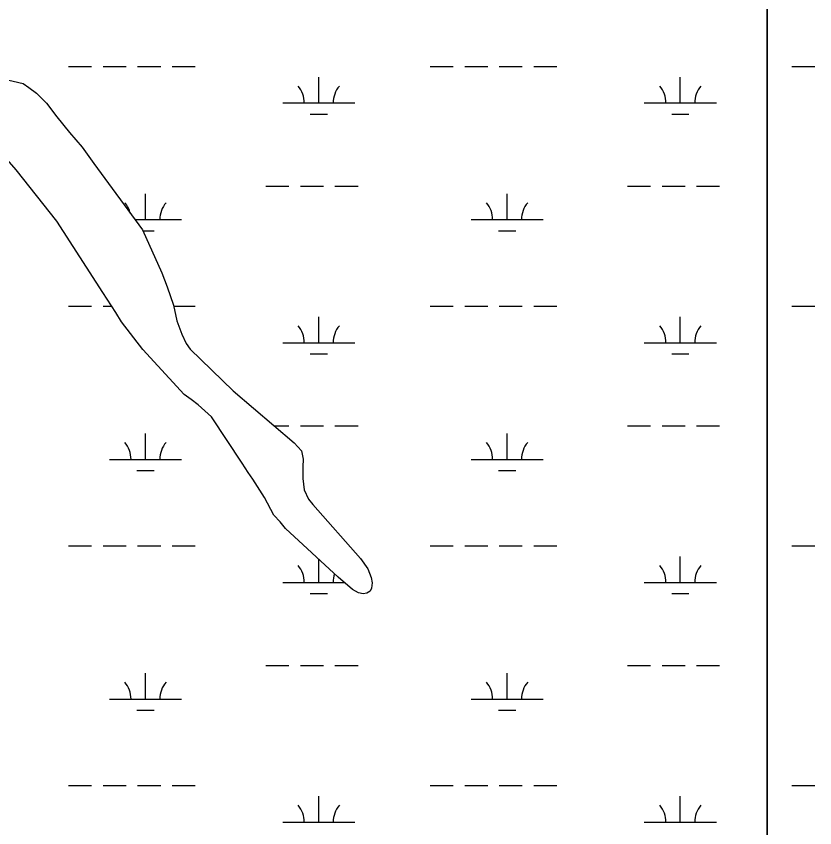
# Model space of a CAD drawing. Extents: x 3161564 to 3199464, y 849354 to 874788.
# Drawn here: x 3182999 to 3184107, y 859322 to 860448 of the extents above; entities that cross this region are included whole.
import ezdxf

# ---------------------------------------------------------------- set-up
doc = ezdxf.new("R2010")
doc.units = 0
for name, color, linetype in [('V-SITE-VEGE', 7, 'Continuous'), ('V-TOPO-SHOR', 7, 'Continuous'), ('V-WETL-SWMP', 7, 'Continuous')]:
    doc.layers.add(name, color=color, linetype=linetype)

msp = doc.modelspace()

# ---------------------------------------------------------------- linework, layer by layer
at = {"layer": 'V-SITE-VEGE'}
for p, q in [((3182960.8, 860366.3), (3183008.8, 860354.9)), ((3183008.8, 860354.9), (3183016.8, 860349.6)), ((3183016.8, 860349.6), (3183027.1, 860341.5)), ((3183027.1, 860341.5), (3183040.9, 860327.9)), ((3183040.9, 860327.9), (3183055.5, 860308.9)), ((3183055.5, 860308.9), (3183072.9, 860287.2)), ((3183072.9, 860287.2), (3183090.6, 860266.5)), ((3183090.6, 860266.5), (3183106.6, 860244.2)), ((3183106.6, 860244.2), (3183174.4, 860151.8)), ((3183055.6, 860164.2), (3182999.1, 860235.2)), ((3183119.5, 860064.8), (3183055.6, 860164.2)), ((3183174.4, 860151.8), (3183201.4, 860092.1)), ((3183201.4, 860092.1), (3183208.6, 860072.9)), ((3183137.5, 860037.3), (3183119.5, 860064.8)), ((3183208.6, 860072.9), (3183217.2, 860047.5)), ((3183217.2, 860047.5), (3183222.2, 860025.5)), ((3183145.3, 860024.3), (3183137.5, 860037.3)), ((3183174.9, 859986.1), (3183145.3, 860024.3)), ((3183222.2, 860025.5), (3183228.8, 860007.2)), ((3183228.8, 860007.2), (3183234.8, 859994.4)), ((3183232.4, 859923.3), (3183174.9, 859986.1)), ((3183234.8, 859994.4), (3183240.6, 859986.5)), ((3183240.6, 859986.5), (3183300.4, 859928.6)), ((3183300.4, 859928.6), (3183384.8, 859856.3)), ((3183241.7, 859916.7), (3183232.4, 859923.3)), ((3183251.5, 859908.9), (3183241.7, 859916.7)), ((3183269.9, 859892.5), (3183251.5, 859908.9)), ((3183312.6, 859828.1), (3183269.9, 859892.5)), ((3183384.8, 859856.3), (3183394.8, 859845.3)), ((3183394.8, 859845.3), (3183397.3, 859833.9)), ((3183320.8, 859815.3), (3183312.6, 859828.1)), ((3183397.3, 859833.9), (3183396.9, 859823.2)), ((3183327.5, 859805.9), (3183320.8, 859815.3)), ((3183396.9, 859823.2), (3183396.9, 859806.7)), ((3183343.7, 859780.4), (3183327.5, 859805.9)), ((3183396.9, 859806.7), (3183398.5, 859791.2)), ((3183398.5, 859791.2), (3183404.7, 859778)), ((3183356.8, 859756.2), (3183343.7, 859780.4)), ((3183404.7, 859778), (3183410.6, 859770.6)), ((3183410.6, 859770.6), (3183477.1, 859696)), ((3183365.6, 859746.6), (3183356.8, 859756.2)), ((3183373, 859737.6), (3183365.6, 859746.6)), ((3183445.9, 859669.9), (3183373, 859737.6)), ((3183477.1, 859696), (3183487.1, 859681.5)), ((3183487.1, 859681.5), (3183491.9, 859669.7)), ((3183465.6, 859653), (3183445.9, 859669.9)), ((3183491.9, 859669.7), (3183492.9, 859662.3)), ((3183492.9, 859662.3), (3183492.4, 859654.8)), ((3183474.1, 859648.4), (3183465.6, 859653)), ((3183480.8, 859646.9), (3183474.1, 859648.4)), ((3183485.6, 859647.6), (3183480.8, 859646.9)), ((3183490.2, 859650.7), (3183485.6, 859647.6)), ((3183492.4, 859654.8), (3183490.2, 859650.7))]:
    msp.add_line(p, q, dxfattribs=at)
at = {"layer": 'V-TOPO-SHOR'}
msp.add_lwpolyline([(3182960.8, 860366.3), (3183008.8, 860354.9), (3183016.8, 860349.6), (3183027.1, 860341.5), (3183040.9, 860327.9), (3183055.5, 860308.9), (3183072.9, 860287.2), (3183090.6, 860266.5), (3183106.6, 860244.2), (3183174.4, 860151.8), (3183201.4, 860092.1), (3183208.6, 860072.9), (3183217.2, 860047.5), (3183222.2, 860025.5), (3183228.8, 860007.2), (3183234.8, 859994.4), (3183240.6, 859986.5), (3183300.4, 859928.6), (3183384.8, 859856.3), (3183394.8, 859845.3), (3183397.3, 859833.9), (3183396.9, 859823.2), (3183396.9, 859806.7), (3183398.5, 859791.2), (3183404.7, 859778), (3183410.6, 859770.6), (3183477.1, 859696), (3183487.1, 859681.5), (3183491.9, 859669.7), (3183492.9, 859662.3), (3183492.4, 859654.8), (3183490.2, 859650.7), (3183485.6, 859647.6), (3183480.8, 859646.9), (3183474.1, 859648.4), (3183465.6, 859653), (3183445.9, 859669.9), (3183373, 859737.6), (3183365.6, 859746.6), (3183356.8, 859756.2), (3183343.7, 859780.4), (3183327.5, 859805.9), (3183320.8, 859815.3), (3183312.6, 859828.1), (3183269.9, 859892.5), (3183251.5, 859908.9), (3183241.7, 859916.7), (3183232.4, 859923.3), (3183174.9, 859986.1), (3183145.3, 860024.3), (3183137.5, 860037.3), (3183119.5, 860064.8), (3183055.6, 860164.2), (3182999.1, 860235.2), (3182983.2, 860253.1)], dxfattribs=at)
at = {"layer": 'V-WETL-SWMP'}
for p, q in [((3184041.2, 863010.2), (3184041.2, 858373.5)), ((3184041.2, 858373.5), (3184041.2, 863010.2)), ((3183071.6, 860378.7), (3183103.6, 860378.7)), ((3183119.6, 860378.7), (3183151.6, 860378.7)), ((3183167.6, 860378.7), (3183199.6, 860378.7)), ((3183215.6, 860378.7), (3183247.6, 860378.7)), ((3183573.5, 860378.7), (3183605.5, 860378.7)), ((3183621.5, 860378.7), (3183653.5, 860378.7)), ((3183669.5, 860378.7), (3183701.5, 860378.7)), ((3183717.5, 860378.7), (3183749.5, 860378.7)), ((3184075.4, 860378.7), (3184107.4, 860378.7)), ((3182960.8, 860366.3), (3183008.8, 860354.9)), ((3183418.9, 860328), (3183418.9, 860364)), ((3183920.8, 860328), (3183920.8, 860364)), ((3183008.8, 860354.9), (3183016.8, 860349.6)), ((3183016.8, 860349.6), (3183027.1, 860341.5)), ((3183027.1, 860341.5), (3183040.9, 860327.9)), ((3183040.9, 860327.9), (3183055.5, 860308.9)), ((3183368.9, 860328), (3183468.9, 860328)), ((3183870.8, 860328), (3183970.8, 860328)), ((3183406.9, 860312.5), (3183430.9, 860312.5)), ((3183908.8, 860312.5), (3183932.8, 860312.5)), ((3183055.5, 860308.9), (3183072.9, 860287.2)), ((3183072.9, 860287.2), (3183090.6, 860266.5)), ((3183090.6, 860266.5), (3183106.6, 860244.2)), ((3183106.6, 860244.2), (3183174.4, 860151.8)), ((3183055.6, 860164.2), (3182999.1, 860235.2)), ((3183345.5, 860212.5), (3183377.5, 860212.5)), ((3183393.5, 860212.5), (3183425.5, 860212.5)), ((3183441.5, 860212.5), (3183473.5, 860212.5)), ((3183847.4, 860212.5), (3183879.4, 860212.5)), ((3183895.4, 860212.5), (3183927.4, 860212.5)), ((3183943.4, 860212.5), (3183975.4, 860212.5)), ((3183178.4, 860166.1), (3183178.4, 860202.1)), ((3183680.4, 860166.1), (3183680.4, 860202.1)), ((3183119.5, 860064.8), (3183055.6, 860164.2)), ((3183164, 860166.1), (3183228.4, 860166.1)), ((3183630.4, 860166.1), (3183730.4, 860166.1)), ((3183174.4, 860151.8), (3183201.4, 860092.1)), ((3183175, 860150.7), (3183190.4, 860150.7)), ((3183668.4, 860150.7), (3183692.4, 860150.7)), ((3183201.4, 860092.1), (3183208.6, 860072.9)), ((3183137.5, 860037.3), (3183119.5, 860064.8)), ((3183208.6, 860072.9), (3183217.2, 860047.5)), ((3183071.6, 860046), (3183103.6, 860046)), ((3183119.6, 860046), (3183131.8, 860046)), ((3183217.2, 860047.5), (3183222.2, 860025.5)), ((3183217.5, 860046), (3183247.6, 860046)), ((3183573.5, 860046), (3183605.5, 860046)), ((3183621.5, 860046), (3183653.5, 860046)), ((3183669.5, 860046), (3183701.5, 860046)), ((3183717.5, 860046), (3183749.5, 860046)), ((3184075.4, 860046), (3184107.4, 860046)), ((3183145.3, 860024.3), (3183137.5, 860037.3)), ((3183418.9, 859995.3), (3183418.9, 860031.3)), ((3183920.8, 859995.3), (3183920.8, 860031.3)), ((3183174.9, 859986.1), (3183145.3, 860024.3)), ((3183222.2, 860025.5), (3183228.8, 860007.2)), ((3183228.8, 860007.2), (3183234.8, 859994.4)), ((3183368.9, 859995.3), (3183468.9, 859995.3)), ((3183870.8, 859995.3), (3183970.8, 859995.3)), ((3183232.4, 859923.3), (3183174.9, 859986.1)), ((3183234.8, 859994.4), (3183240.6, 859986.5)), ((3183240.6, 859986.5), (3183300.4, 859928.6)), ((3183406.9, 859979.8), (3183430.9, 859979.8)), ((3183908.8, 859979.8), (3183932.8, 859979.8)), ((3183300.4, 859928.6), (3183384.8, 859856.3)), ((3183241.7, 859916.7), (3183232.4, 859923.3)), ((3183251.5, 859908.9), (3183241.7, 859916.7)), ((3183269.9, 859892.5), (3183251.5, 859908.9)), ((3183312.6, 859828.1), (3183269.9, 859892.5)), ((3183357.3, 859879.8), (3183377.5, 859879.8)), ((3183393.5, 859879.8), (3183425.5, 859879.8)), ((3183441.5, 859879.8), (3183473.5, 859879.8)), ((3183847.4, 859879.8), (3183879.4, 859879.8)), ((3183895.4, 859879.8), (3183927.4, 859879.8)), ((3183943.4, 859879.8), (3183975.4, 859879.8)), ((3183178.4, 859833.4), (3183178.4, 859869.4)), ((3183680.4, 859833.4), (3183680.4, 859869.4)), ((3183384.8, 859856.3), (3183394.8, 859845.3)), ((3183394.8, 859845.3), (3183397.3, 859833.9)), ((3183128.4, 859833.4), (3183228.4, 859833.4)), ((3183320.8, 859815.3), (3183312.6, 859828.1)), ((3183397.3, 859833.9), (3183396.9, 859823.2)), ((3183630.4, 859833.4), (3183730.4, 859833.4)), ((3183166.4, 859818), (3183190.4, 859818)), ((3183327.5, 859805.9), (3183320.8, 859815.3)), ((3183396.9, 859823.2), (3183396.9, 859806.7)), ((3183668.4, 859818), (3183692.4, 859818)), ((3183343.7, 859780.4), (3183327.5, 859805.9)), ((3183396.9, 859806.7), (3183398.5, 859791.2)), ((3183398.5, 859791.2), (3183404.7, 859778)), ((3183356.8, 859756.2), (3183343.7, 859780.4)), ((3183404.7, 859778), (3183410.6, 859770.6)), ((3183410.6, 859770.6), (3183477.1, 859696)), ((3183365.6, 859746.6), (3183356.8, 859756.2)), ((3183373, 859737.6), (3183365.6, 859746.6)), ((3183445.9, 859669.9), (3183373, 859737.6)), ((3183071.6, 859713.3), (3183103.6, 859713.3)), ((3183119.6, 859713.3), (3183151.6, 859713.3)), ((3183167.6, 859713.3), (3183199.6, 859713.3)), ((3183215.6, 859713.3), (3183247.6, 859713.3)), ((3183573.5, 859713.3), (3183605.5, 859713.3)), ((3183621.5, 859713.3), (3183653.5, 859713.3)), ((3183669.5, 859713.3), (3183701.5, 859713.3)), ((3183717.5, 859713.3), (3183749.5, 859713.3)), ((3184075.4, 859713.3), (3184107.4, 859713.3)), ((3183418.9, 859662.6), (3183418.9, 859694.9)), ((3183477.1, 859696), (3183487.1, 859681.5)), ((3183920.8, 859662.6), (3183920.8, 859698.6)), ((3183487.1, 859681.5), (3183491.9, 859669.7)), ((3183465.6, 859653), (3183445.9, 859669.9)), ((3183491.9, 859669.7), (3183492.9, 859662.3)), ((3183368.9, 859662.6), (3183454.4, 859662.6)), ((3183492.9, 859662.3), (3183492.4, 859654.8)), ((3183870.8, 859662.6), (3183970.8, 859662.6)), ((3183406.9, 859647.2), (3183430.9, 859647.2)), ((3183474.1, 859648.4), (3183465.6, 859653)), ((3183480.8, 859646.9), (3183474.1, 859648.4)), ((3183485.6, 859647.6), (3183480.8, 859646.9)), ((3183490.2, 859650.7), (3183485.6, 859647.6)), ((3183492.4, 859654.8), (3183490.2, 859650.7)), ((3183908.8, 859647.2), (3183932.8, 859647.2)), ((3183345.5, 859547.2), (3183377.5, 859547.2)), ((3183393.5, 859547.2), (3183425.5, 859547.2)), ((3183441.5, 859547.2), (3183473.5, 859547.2)), ((3183847.4, 859547.2), (3183879.4, 859547.2)), ((3183895.4, 859547.2), (3183927.4, 859547.2)), ((3183943.4, 859547.2), (3183975.4, 859547.2)), ((3183178.4, 859500.7), (3183178.4, 859536.7)), ((3183680.4, 859500.7), (3183680.4, 859536.7)), ((3183128.4, 859500.7), (3183228.4, 859500.7)), ((3183630.4, 859500.7), (3183730.4, 859500.7)), ((3183166.4, 859485.3), (3183190.4, 859485.3)), ((3183668.4, 859485.3), (3183692.4, 859485.3)), ((3183071.6, 859380.7), (3183103.6, 859380.7)), ((3183119.6, 859380.7), (3183151.6, 859380.7)), ((3183167.6, 859380.7), (3183199.6, 859380.7)), ((3183215.6, 859380.7), (3183247.6, 859380.7)), ((3183573.5, 859380.7), (3183605.5, 859380.7)), ((3183621.5, 859380.7), (3183653.5, 859380.7)), ((3183669.5, 859380.7), (3183701.5, 859380.7)), ((3183717.5, 859380.7), (3183749.5, 859380.7)), ((3184075.4, 859380.7), (3184107.4, 859380.7)), ((3183418.9, 859329.9), (3183418.9, 859365.9)), ((3183920.8, 859329.9), (3183920.8, 859365.9)), ((3183368.9, 859329.9), (3183468.9, 859329.9)), ((3183870.8, 859329.9), (3183970.8, 859329.9))]:
    msp.add_line(p, q, dxfattribs=at)
for centre, start, end in [((3183363.7, 860328.4), 359.2282, 40.7718), ((3183474.2, 860328.4), 139.2282, 180.7718), ((3183865.6, 860328.4), 359.2282, 40.7718), ((3183976.1, 860328.4), 139.2282, 180.7718), ((3183123.2, 860166.6), 13.8189, 40.7718), ((3183233.7, 860166.6), 139.2282, 180.7718), ((3183625.1, 860166.6), 359.2282, 40.7718), ((3183735.6, 860166.6), 139.2282, 180.7718), ((3183363.7, 859995.8), 359.2282, 40.7718), ((3183474.2, 859995.8), 139.2282, 180.7718), ((3183865.6, 859995.8), 359.2282, 40.7718), ((3183976.1, 859995.8), 139.2282, 180.7718), ((3183123.2, 859833.9), 359.2282, 40.7718), ((3183233.7, 859833.9), 139.2282, 180.7718), ((3183625.1, 859833.9), 359.2282, 40.7718), ((3183735.6, 859833.9), 139.2282, 180.7718), ((3183363.7, 859663.1), 359.2282, 40.7718), ((3183865.6, 859663.1), 359.2282, 40.7718), ((3183976.1, 859663.1), 139.2282, 180.7718), ((3183474.2, 859663.1), 160.9896, 180.7718), ((3183123.2, 859501.2), 359.2282, 40.7718), ((3183233.7, 859501.2), 139.2282, 180.7718), ((3183625.1, 859501.2), 359.2282, 40.7718), ((3183735.6, 859501.2), 139.2282, 180.7718), ((3183363.7, 859330.4), 359.2282, 40.7718), ((3183474.2, 859330.4), 139.2282, 180.7718), ((3183865.6, 859330.4), 359.2282, 40.7718), ((3183976.1, 859330.4), 139.2282, 180.7718)]:
    msp.add_arc(centre, 35.2, start, end, dxfattribs=at)

doc.saveas('drawing.dxf')
